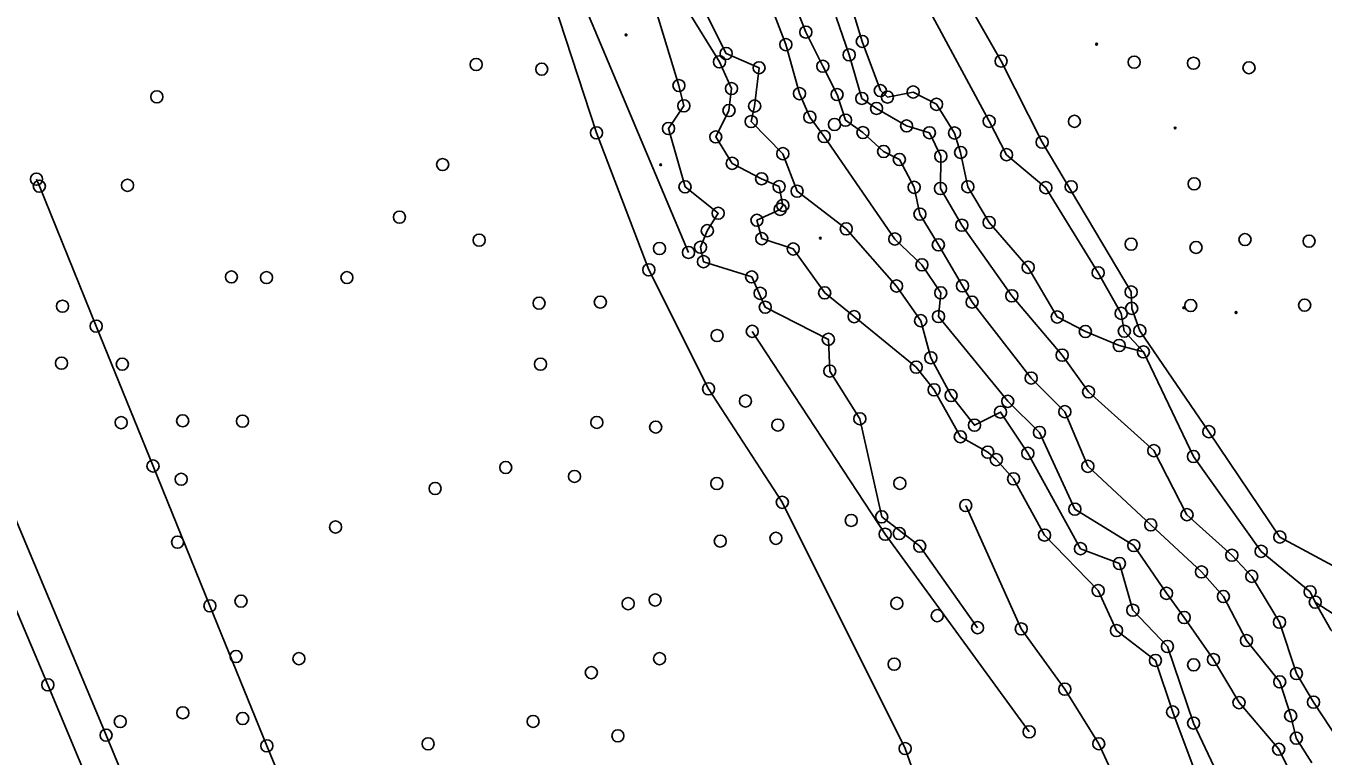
# Model space of a CAD drawing. Extents: x 20503438 to 20508873, y 7964251 to 7984667.
# Drawn here: x 20506012.3 to 20506227.2, y 7976082.3 to 7976203.2 of the extents above; entities that cross this region are included whole.
import ezdxf

# ---------------------------------------------------------------- set-up
doc = ezdxf.new("R2010")
doc.units = 0
for name, color, linetype in [('SurBreakLine', 7, 'Continuous'), ('SurControl', 7, 'Continuous'), ('SurDrainageArrowDown', 7, 'Continuous'), ('SurDrainageArrowUp', 7, 'Continuous'), ('SurEdgeRoadPaved', 7, 'Continuous'), ('SurEdgeShoulderPaved', 7, 'Continuous'), ('SurFenceWire', 7, 'Continuous'), ('SurPointsNonDTM', 7, 'Continuous'), ('SurSurveyPoints', 7, 'Continuous')]:
    doc.layers.add(name, color=color, linetype=linetype)

msp = doc.modelspace()

# ---------------------------------------------------------------- linework, layer by layer
at = {"layer": 'SurBreakLine'}
for points in [[(20506252.83, 7976081.18), (20506244.7, 7976091.19), (20506241.61, 7976098.47), (20506239, 7976106.05), (20506231.02, 7976112.67), (20506220.03, 7976118.59), (20506208.28, 7976136.03), (20506196.84, 7976152.75), (20506195.49, 7976156.45), (20506195.41, 7976159.16), (20506180.67, 7976183.96), (20506173.86, 7976197.39), (20506167.22, 7976209.04), (20506165, 7976221.04), (20506164.24, 7976230), (20506163.41, 7976237.03)], [(20506197.43, 7976149.24), (20506194.27, 7976152.66), (20506193.75, 7976155.62), (20506189.94, 7976162.35), (20506181.28, 7976176.43), (20506174.77, 7976181.89), (20506171.89, 7976187.42), (20506162.49, 7976204.8), (20506160.73, 7976221.81), (20506159.92, 7976228.39), (20506150.91, 7976228.05)], [(20506250.08, 7976067.42), (20506232.79, 7976099.11), (20506228.48, 7976103.21), (20506225.9, 7976107.8), (20506225.04, 7976109.51), (20506216.94, 7976116.22), (20506205.71, 7976131.93), (20506197.43, 7976149.24), (20506193.43, 7976150.3), (20506187.82, 7976152.62), (20506183.16, 7976155.02), (20506178.35, 7976163.24), (20506171.88, 7976170.67), (20506168.36, 7976176.59), (20506167.16, 7976182.27), (20506166.16, 7976185.48), (20506163.16, 7976190.23), (20506159.3, 7976192.27), (20506155.03, 7976191.43), (20506153.86, 7976192.5), (20506150.87, 7976200.65), (20506146.84, 7976213.91), (20506142.79, 7976222.07), (20506142.8, 7976223.66)], [(20506169.97, 7976103.58), (20506160.38, 7976117.08), (20506154.08, 7976121.94), (20506150.47, 7976138.18), (20506145.48, 7976146.07), (20506145.25, 7976151.32), (20506134.8, 7976156.63), (20506132.55, 7976161.65), (20506124.56, 7976164.18), (20506124.08, 7976166.56), (20506125.2, 7976169.31), (20506127, 7976172.19), (20506121.51, 7976176.57), (20506118.77, 7976186.22), (20506121.32, 7976189.98), (20506120.5, 7976193.33), (20506116.5, 7976206.36)], [(20506121.75, 7976206.09), (20506127.21, 7976197.26), (20506129.21, 7976192.83), (20506128.79, 7976189.21), (20506126.59, 7976184.83), (20506129.33, 7976180.46), (20506134.2, 7976177.91), (20506137.09, 7976176.6), (20506137.7, 7976173.5), (20506137.26, 7976172.84), (20506133.42, 7976171.03), (20506134.21, 7976167.99), (20506139.44, 7976166.28), (20506144.64, 7976159.02), (20506149.51, 7976155.08), (20506159.81, 7976146.71), (20506162.76, 7976142.96), (20506167.11, 7976135.2), (20506171.65, 7976132.64), (20506173.07, 7976131.4), (20506175.93, 7976128.22), (20506181.05, 7976118.91), (20506189.93, 7976109.72), (20506192.97, 7976103.1), (20506199.42, 7976098.16), (20506202.28, 7976089.62), (20506208.32, 7976073.55)], [(20506124.19, 7976206.86), (20506128.32, 7976198.64), (20506133.77, 7976196.29), (20506133.04, 7976189.95), (20506132.46, 7976187.37), (20506137.71, 7976182.06), (20506140.07, 7976175.84), (20506148.21, 7976169.61), (20506156.55, 7976160.15), (20506160.54, 7976154.41), (20506162.23, 7976148.27), (20506165.57, 7976142.02), (20506169.45, 7976137.1), (20506173.77, 7976139.28), (20506178.3, 7976132.45), (20506187.02, 7976116.66), (20506193.46, 7976114.2), (20506195.69, 7976106.47), (20506201.41, 7976100.46), (20506205.75, 7976087.79), (20506212.1, 7976074.39)], [(20506135.71, 7976206.57), (20506138.2, 7976200.11), (20506140.47, 7976192), (20506142.19, 7976188.12), (20506144.56, 7976184.91), (20506156.27, 7976167.93), (20506160.75, 7976163.66), (20506163.86, 7976159.02), (20506163.49, 7976155.09), (20506174.96, 7976141.06), (20506180.21, 7976135.91), (20506186.08, 7976123.21), (20506195.85, 7976117.17), (20506201.25, 7976109.27), (20506204.19, 7976105.27), (20506209.05, 7976098.3), (20506213.27, 7976091.17), (20506219.84, 7976083.45), (20506223.83, 7976075.35)], [(20506232.64, 7976080.6), (20506225.6, 7976091.26), (20506222.78, 7976095.98), (20506219.97, 7976104.48), (20506215.38, 7976112.08), (20506212.08, 7976115.57), (20506204.65, 7976122.29), (20506199.17, 7976132.89), (20506188.36, 7976142.61), (20506183.98, 7976148.7), (20506175.63, 7976158.52), (20506167.35, 7976170.21), (20506163.82, 7976176.3), (20506163.89, 7976181.65), (20506161.99, 7976185.53), (20506158.21, 7976186.65), (20506153.24, 7976189.55), (20506150.79, 7976191.21), (20506148.7, 7976198.41), (20506146.53, 7976204.65)], [(20506321.91, 7975951.28), (20506292.04, 7975971.7), (20506276.55, 7975986.99), (20506267.72, 7975999.31), (20506246.1, 7976007.41), (20506225.53, 7976028.87), (20506205.19, 7976053.67), (20506197.03, 7976069.21), (20506190.03, 7976084.37), (20506184.41, 7976093.4), (20506177.2, 7976103.38), (20506168.01, 7976123.8)], [(20506347.48, 7975964.11), (20506326.41, 7975985.98), (20506323.96, 7975995.07), (20506319.08, 7976004.25), (20506305.08, 7976014.1), (20506291.99, 7976025.09), (20506276.63, 7976042.56), (20506254.69, 7976069.09), (20506237.54, 7976096.31), (20506234.05, 7976102.52), (20506225.9, 7976107.8)]]:
    msp.add_lwpolyline(points, dxfattribs=at)
at = {"layer": 'SurControl'}
for centre in [(20506111.74, 7976201.72), (20506189.68, 7976200.18), (20506202.69, 7976186.31), (20506117.47, 7976180.23), (20506143.92, 7976168.08), (20506204.13, 7976156.55), (20506212.78, 7976155.77)]:
    msp.add_circle(centre, 0.15, dxfattribs=at)
at = {"layer": 'SurDrainageArrowDown'}
for points in [[(20506195.88, 7976000.66), (20506177.48, 7976040.33), (20506165.97, 7976060.78), (20506157.97, 7976083.56), (20506137.62, 7976124.34), (20506125.41, 7976143.13), (20506115.51, 7976162.83), (20506106.84, 7976185.5), (20506100.72, 7976204.22), (20506092.06, 7976228.8), (20506081.93, 7976251.94), (20506071.16, 7976278.18), (20506056.4, 7976317.29), (20506048.65, 7976334.89), (20506051.6, 7976339.7)], [(20506209.68, 7975716.34), (20506199.78, 7975739.3), (20506189.89, 7975762.26), (20506179.99, 7975785.21), (20506170.1, 7975808.17), (20506160.2, 7975831.13), (20506150.31, 7975854.09), (20506140.42, 7975877.04), (20506130.52, 7975900), (20506120.64, 7975922.97), (20506110.83, 7975945.96), (20506101.02, 7975968.95), (20506091.21, 7975991.95), (20506081.4, 7976014.94), (20506071.59, 7976037.93), (20506061.78, 7976060.93), (20506052.23, 7976084.03), (20506042.81, 7976107.19), (20506033.39, 7976130.35), (20506023.98, 7976153.51), (20506014.56, 7976176.66), (20506014.08, 7976177.84)]]:
    msp.add_lwpolyline(points, dxfattribs=at)
at = {"layer": 'SurDrainageArrowUp'}
msp.add_lwpolyline([(20506139.14, 7976208.26), (20506141.51, 7976202.19), (20506144.34, 7976196.53), (20506146.69, 7976191.84), (20506148.08, 7976187.6), (20506150.98, 7976185.55), (20506154.41, 7976182.43), (20506157.01, 7976181.09), (20506159.47, 7976176.49), (20506160.42, 7976172.04), (20506163.47, 7976166.97), (20506167.47, 7976160.18), (20506169.05, 7976157.49), (20506178.85, 7976144.91), (20506184.41, 7976139.34), (20506188.22, 7976130.3), (20506198.65, 7976120.6), (20506207.05, 7976112.81), (20506210.68, 7976108.75), (20506214.5, 7976101.44), (20506220.01, 7976094.61), (20506221.83, 7976089.01), (20506222.76, 7976085.29), (20506225.31, 7976081.21)], dxfattribs=at)
at = {"layer": 'SurEdgeRoadPaved'}
msp.add_lwpolyline([(20506278.91, 7975465.84), (20506257.71, 7975518.12), (20506250.34, 7975536.21), (20506236.76, 7975569.18), (20506175.22, 7975717.06), (20506144.4, 7975789.63), (20506112.25, 7975866.01), (20506069.58, 7975966.38), (20506037.98, 7976041.41), (20506015.97, 7976094.11), (20505947.59, 7976255.69), (20505927.83, 7976303), (20505916.28, 7976330.64), (20505901.17, 7976367.49), (20505888.02, 7976400.52), (20505875.61, 7976430.87)], dxfattribs=at)
at = {"layer": 'SurEdgeShoulderPaved'}
msp.add_lwpolyline([(20505889.98, 7976411.65), (20505895.55, 7976397.9), (20505920.61, 7976336.44), (20505950.34, 7976264.44), (20506010.6, 7976121.59), (20506025.61, 7976085.79), (20506040.8, 7976049.02), (20506074.56, 7975969.59), (20506097.02, 7975916.55), (20506142.06, 7975809.67), (20506177.13, 7975727.28), (20506237.29, 7975584.09), (20506267.06, 7975511.74), (20506296.53, 7975437.96)], dxfattribs=at)
at = {"layer": 'SurFenceWire'}
for points in [[(20506122.09, 7976165.71), (20506103.78, 7976209.24), (20506085.95, 7976253.82), (20506074.6, 7976283.74), (20506061.91, 7976312.85), (20506053.1, 7976329.73), (20506052.74, 7976342.91), (20506048.15, 7976350.45)], [(20506178.51, 7976086.34), (20506154.66, 7976119.05), (20506132.65, 7976152.64)]]:
    msp.add_lwpolyline(points, dxfattribs=at)
at = {"layer": 'SurPointsNonDTM'}
for centre in [(20506122.09, 7976165.71), (20506133.95, 7976158.94), (20506126.82, 7976151.94), (20506132.65, 7976152.64), (20506131.51, 7976141.11), (20506149.04, 7976121.34), (20506154.66, 7976119.05), (20506163.29, 7976105.57), (20506178.51, 7976086.34)]:
    msp.add_circle(centre, 1, dxfattribs=at)
at = {"layer": 'SurSurveyPoints'}
for centre in [(20506141.51, 7976202.19), (20506138.2, 7976200.11), (20506150.87, 7976200.65), (20506128.32, 7976198.64), (20506148.7, 7976198.41), (20506086.92, 7976196.82), (20506097.77, 7976196.05), (20506127.21, 7976197.26), (20506133.77, 7976196.29), (20506144.34, 7976196.53), (20506173.86, 7976197.39), (20506195.91, 7976197.22), (20506205.73, 7976197.03), (20506214.92, 7976196.29), (20506034.03, 7976191.47), (20506120.5, 7976193.33), (20506129.21, 7976192.83), (20506140.47, 7976192), (20506146.69, 7976191.84), (20506153.86, 7976192.5), (20506155.03, 7976191.43), (20506159.3, 7976192.27), (20506121.32, 7976189.98), (20506133.04, 7976189.95), (20506150.79, 7976191.21), (20506153.24, 7976189.55), (20506163.16, 7976190.23), (20506128.79, 7976189.21), (20506132.46, 7976187.37), (20506142.19, 7976188.12), (20506148.08, 7976187.6), (20506171.89, 7976187.42), (20506186, 7976187.41), (20506106.84, 7976185.5), (20506118.77, 7976186.22), (20506146.27, 7976186.9), (20506150.98, 7976185.55), (20506158.21, 7976186.65), (20506161.99, 7976185.53), (20506166.16, 7976185.48), (20506126.59, 7976184.83), (20506144.56, 7976184.91), (20506180.67, 7976183.96), (20506137.71, 7976182.06), (20506154.41, 7976182.43), (20506157.01, 7976181.09), (20506163.89, 7976181.65), (20506167.16, 7976182.27), (20506174.77, 7976181.89), (20506081.36, 7976180.25), (20506129.33, 7976180.46), (20506014.08, 7976177.84), (20506014.56, 7976176.66), (20506029.17, 7976176.82), (20506121.51, 7976176.57), (20506134.2, 7976177.91), (20506137.09, 7976176.6), (20506159.47, 7976176.49), (20506168.36, 7976176.59), (20506181.28, 7976176.43), (20506185.46, 7976176.59), (20506205.84, 7976177.06), (20506140.07, 7976175.84), (20506163.82, 7976176.3), (20506127, 7976172.19), (20506137.26, 7976172.84), (20506137.7, 7976173.5), (20506074.2, 7976171.54), (20506133.42, 7976171.03), (20506160.42, 7976172.04), (20506167.35, 7976170.21), (20506171.88, 7976170.67), (20506087.41, 7976167.75), (20506125.2, 7976169.31), (20506134.21, 7976167.99), (20506148.21, 7976169.61), (20506156.27, 7976167.93), (20506214.26, 7976167.83), (20506117.28, 7976166.35), (20506124.08, 7976166.56), (20506139.44, 7976166.28), (20506163.47, 7976166.97), (20506195.39, 7976167.07), (20506206.15, 7976166.54), (20506224.87, 7976167.58), (20506124.56, 7976164.18), (20506160.75, 7976163.66), (20506046.37, 7976161.65), (20506052.18, 7976161.54), (20506065.51, 7976161.54), (20506115.51, 7976162.83), (20506132.55, 7976161.65), (20506178.35, 7976163.24), (20506189.94, 7976162.35), (20506156.55, 7976160.15), (20506167.47, 7976160.18), (20506195.41, 7976159.16), (20506097.33, 7976157.3), (20506107.48, 7976157.49), (20506144.64, 7976159.02), (20506163.86, 7976159.02), (20506169.05, 7976157.49), (20506175.63, 7976158.52), (20506018.4, 7976156.8), (20506134.8, 7976156.63), (20506149.51, 7976155.08), (20506163.49, 7976155.09), (20506183.16, 7976155.02), (20506193.75, 7976155.62), (20506195.49, 7976156.45), (20506205.27, 7976156.92), (20506224.14, 7976156.98), (20506023.98, 7976153.51), (20506160.54, 7976154.41), (20506196.84, 7976152.75), (20506145.25, 7976151.32), (20506187.82, 7976152.62), (20506194.27, 7976152.66), (20506183.98, 7976148.7), (20506193.43, 7976150.3), (20506197.43, 7976149.24), (20506018.23, 7976147.38), (20506028.3, 7976147.2), (20506097.58, 7976147.2), (20506159.81, 7976146.71), (20506162.23, 7976148.27), (20506145.48, 7976146.07), (20506178.85, 7976144.91), (20506125.41, 7976143.13), (20506162.76, 7976142.96), (20506165.57, 7976142.02), (20506188.36, 7976142.61), (20506174.96, 7976141.06), (20506038.3, 7976137.84), (20506048.2, 7976137.77), (20506150.47, 7976138.18), (20506173.77, 7976139.28), (20506184.41, 7976139.34), (20506028.12, 7976137.53), (20506106.9, 7976137.57), (20506116.65, 7976136.8), (20506136.87, 7976137.13), (20506169.45, 7976137.1), (20506180.21, 7976135.91), (20506208.28, 7976136.03), (20506167.11, 7976135.2), (20506171.65, 7976132.64), (20506173.07, 7976131.4), (20506178.3, 7976132.45), (20506199.17, 7976132.89), (20506205.71, 7976131.93), (20506033.39, 7976130.35), (20506091.81, 7976130.11), (20506188.22, 7976130.3), (20506038.06, 7976128.15), (20506103.2, 7976128.63), (20506126.78, 7976127.45), (20506157.08, 7976127.48), (20506175.93, 7976128.22), (20506080.11, 7976126.62), (20506137.62, 7976124.34), (20506168.01, 7976123.8), (20506186.08, 7976123.21), (20506154.08, 7976121.94), (20506198.65, 7976120.6), (20506204.65, 7976122.29), (20506063.63, 7976120.25), (20506136.57, 7976118.38), (20506156.99, 7976119.18), (20506181.05, 7976118.91), (20506220.03, 7976118.59), (20506037.46, 7976117.74), (20506127.35, 7976117.92), (20506160.38, 7976117.08), (20506187.02, 7976116.66), (20506195.85, 7976117.17), (20506216.94, 7976116.22), (20506193.46, 7976114.2), (20506212.08, 7976115.57), (20506207.05, 7976112.81), (20506215.38, 7976112.08), (20506047.96, 7976107.98), (20506116.55, 7976108.17), (20506156.59, 7976107.61), (20506189.93, 7976109.72), (20506201.25, 7976109.27), (20506210.68, 7976108.75), (20506225.04, 7976109.51), (20506225.9, 7976107.8), (20506042.81, 7976107.19), (20506112.1, 7976107.56), (20506195.69, 7976106.47), (20506169.97, 7976103.58), (20506177.2, 7976103.38), (20506204.19, 7976105.27), (20506219.97, 7976104.48), (20506192.97, 7976103.1), (20506214.5, 7976101.44), (20506201.41, 7976100.46), (20506047.14, 7976098.81), (20506057.56, 7976098.45), (20506117.3, 7976098.45), (20506156.15, 7976097.54), (20506199.42, 7976098.16), (20506205.76, 7976097.43), (20506209.05, 7976098.3), (20506105.99, 7976096.14), (20506222.78, 7976095.98), (20506015.97, 7976094.11), (20506184.41, 7976093.4), (20506220.01, 7976094.61), (20506213.27, 7976091.17), (20506225.6, 7976091.26), (20506038.32, 7976089.5), (20506048.24, 7976088.54), (20506202.28, 7976089.62), (20506221.83, 7976089.01), (20506027.96, 7976088.03), (20506096.34, 7976088.07), (20506205.75, 7976087.79), (20506025.61, 7976085.79), (20506052.23, 7976084.03), (20506078.95, 7976084.35), (20506110.39, 7976085.68), (20506190.03, 7976084.37), (20506222.76, 7976085.29), (20506157.97, 7976083.56), (20506219.84, 7976083.45)]:
    msp.add_circle(centre, 1, dxfattribs=at)

doc.saveas('drawing.dxf')
